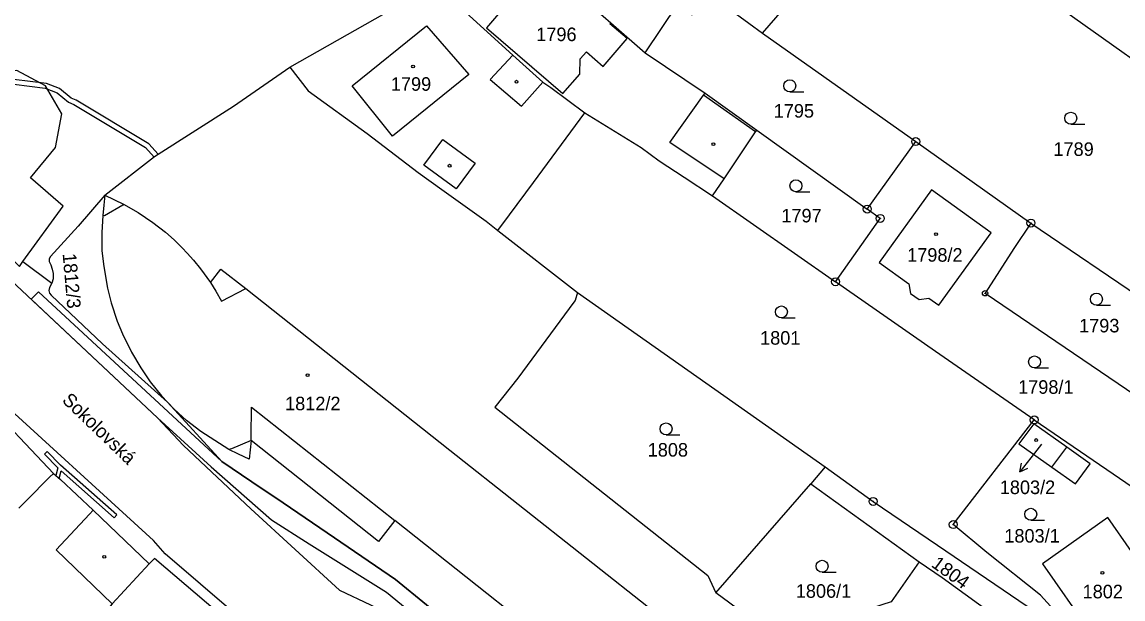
# Model space of a CAD drawing. Extents: x -644096 to -634268, y -1141430 to -1133463.
# Drawn here: x -638620.8 to -638482.7, y -1138869.5 to -1138797.1 of the extents above; entities that cross this region are included whole.
import ezdxf

# ---------------------------------------------------------------- set-up
doc = ezdxf.new("R2010")
doc.units = 0
for name, color, linetype in [('_CIVIL_CONSTRUCTION', 7, 'Continuous'), ('B_Hranice _3D', 7, 'Continuous'), ('M_Svah_Nasyp', 7, 'Continuous'), ('M_Svah_Zarez', 7, 'Continuous'), ('svrsek_osa_sjezdy', 7, 'Continuous'), ('svrsek_osa_terminal_VRT', 7, 'Continuous'), ('svrsek_osa_VRT', 7, 'Continuous'), ('svrsek_popisy_VRT', 7, 'Continuous'), ('terminal_VRT', 7, 'Continuous')]:
    doc.layers.add(name, color=color, linetype=linetype)

msp = doc.modelspace()

# ---------------------------------------------------------------- linework, layer by layer
at = {"layer": '_CIVIL_CONSTRUCTION'}
for centre, radius in [((-638508.66, -1138812.09), 0.5), ((-638508.66, -1138812.09), 0.0303), ((-638514.74, -1138820.55), 0.5), ((-638514.74, -1138820.55), 0.0303), ((-638513.11, -1138821.72), 0.5), ((-638513.11, -1138821.72), 0.0303), ((-638494.21, -1138822.31), 0.5), ((-638494.21, -1138822.31), 0.0303), ((-638518.73, -1138829.66), 0.5), ((-638518.73, -1138829.66), 0.0303), ((-638499.97, -1138831.11), 0.335), ((-638499.97, -1138831.11), 0.0203), ((-638493.8, -1138846.99), 0.5), ((-638493.8, -1138846.99), 0.0303), ((-638514.01, -1138857.22), 0.5), ((-638514.01, -1138857.22), 0.0303), ((-638503.96, -1138860.12), 0.5), ((-638503.96, -1138860.12), 0.0303)]:
    msp.add_circle(centre, radius, dxfattribs=at)
at = {"layer": 'B_Hranice _3D'}
for points in [[(-638621.81, -1138804.88), (-638617.88, -1138805.39), (-638616.36, -1138805.96), (-638614.94, -1138807.15), (-638614.26, -1138807.42), (-638605.27, -1138812.81), (-638604.21, -1138814.02), (-638604.14, -1138813.97), (-638603.72, -1138813.66), (-638604.89, -1138812.35), (-638614, -1138806.88), (-638614.62, -1138806.63), (-638616.06, -1138805.44), (-638617.72, -1138804.81), (-638621.79, -1138804.28)], [(-638566.16, -1138873.38), (-638573.94, -1138867), (-638581.59, -1138861.77), (-638588.04, -1138857.41), (-638591.83, -1138854.84), (-638591.96, -1138854.76), (-638595.7, -1138852.21), (-638618.7, -1138830.94), (-638619.64, -1138831.86), (-638618.18, -1138833.23), (-638603.78, -1138846.74), (-638597.05, -1138852.88), (-638589.49, -1138859.55), (-638584.74, -1138862.53), (-638575.06, -1138868.59), (-638567.08, -1138875.19)]]:
    msp.add_lwpolyline(points, dxfattribs=at)
msp.add_lwpolyline([(-638617.98, -1138851.31), (-638616.28, -1138853.02), (-638616.52, -1138853.98), (-638616.1, -1138854.36), (-638615.86, -1138853.4), (-638609.23, -1138859.27), (-638608.9, -1138858.9), (-638615.94, -1138852.66), (-638617.62, -1138850.96)], close=True, dxfattribs=at)
at = {"layer": 'M_Svah_Nasyp'}
for p, q in [((-638559.15, -1138793.89), (-638562.53, -1138797.83)), ((-638579.35, -1138805.11), (-638570.03, -1138797.58)), ((-638570.03, -1138797.58), (-638564.74, -1138803.67)), ((-638562.53, -1138797.83), (-638552.92, -1138806.05)), ((-638547.04, -1138797.33), (-638546.93, -1138797.2)), ((-638544.87, -1138799.17), (-638547.04, -1138797.33)), ((-638547.89, -1138802.66), (-638544.87, -1138799.17)), ((-638550.75, -1138801.72), (-638549.98, -1138800.81)), ((-638549.98, -1138800.81), (-638547.89, -1138802.66)), ((-638562.07, -1138804.28), (-638559.21, -1138801.26)), ((-638550.8, -1138803.61), (-638550.75, -1138801.72)), ((-638564.74, -1138803.67), (-638574.31, -1138811.41)), ((-638552.92, -1138806.05), (-638550.8, -1138803.61)), ((-638574.31, -1138811.41), (-638579.35, -1138805.11)), ((-638562.07, -1138804.28), (-638558.11, -1138807.63)), ((-638558.11, -1138807.63), (-638555.44, -1138804.63)), ((-638539.52, -1138812.19), (-638535.31, -1138806.25)), ((-638535.31, -1138806.25), (-638535.06, -1138806.02)), ((-638528.75, -1138810.86), (-638535.31, -1138806.25)), ((-638570.36, -1138815.04), (-638567.98, -1138811.81)), ((-638567.98, -1138811.81), (-638563.93, -1138814.79)), ((-638532.7, -1138816.75), (-638539.52, -1138812.19)), ((-638563.93, -1138814.79), (-638566.32, -1138818.01)), ((-638566.32, -1138818.01), (-638570.36, -1138815.04)), ((-638608.13, -1138820.08), (-638610.45, -1138821.38)), ((-638608.05, -1138819.92), (-638608.13, -1138820.08)), ((-638610.45, -1138821.38), (-638610.65, -1138821.37)), ((-638597.14, -1138829.78), (-638596.46, -1138830.86)), ((-638596.46, -1138830.86), (-638595.75, -1138832.1)), ((-638595.75, -1138832.1), (-638592.72, -1138830.53)), ((-638592.02, -1138849.06), (-638591.98, -1138845.4)), ((-638591.98, -1138845.4), (-638574, -1138859.6)), ((-638592.04, -1138849.56), (-638592.02, -1138849.06)), ((-638594.5, -1138850.62), (-638594.82, -1138850.7)), ((-638592.04, -1138849.56), (-638594.5, -1138850.62)), ((-638491.57, -1138852.94), (-638489.73, -1138850.42)), ((-638620.19, -1138857.07), (-638617.34, -1138854.2)), ((-638617.34, -1138854.2), (-638616.84, -1138853.7)), ((-638621.19, -1138858.08), (-638620.19, -1138857.07)), ((-638612.33, -1138858.8), (-638616.49, -1138863.3)), ((-638611.85, -1138858.3), (-638612.33, -1138858.8)), ((-638616.49, -1138863.3), (-638609.46, -1138870.07))]:
    msp.add_line(p, q, dxfattribs=at)
at = {"layer": 'M_Svah_Zarez'}
for centre in [(-638571.73, -1138802.67), (-638558.74, -1138804.57), (-638534.05, -1138812.41), (-638567.14, -1138815.11), (-638506.12, -1138823.69), (-638584.95, -1138841.38), (-638493.56, -1138849.52), (-638610.46, -1138864.17), (-638485.25, -1138866.17)]:
    msp.add_circle(centre, 0.175, dxfattribs=at)
at = {"layer": 'svrsek_osa_sjezdy'}
for p, q in [((-638524.46, -1138805.84), (-638522.71, -1138805.84)), ((-638489.21, -1138809.9), (-638487.46, -1138809.9)), ((-638523.69, -1138818.38), (-638521.94, -1138818.38)), ((-638485.99, -1138832.6), (-638484.24, -1138832.6)), ((-638525.52, -1138834.2), (-638523.77, -1138834.2)), ((-638493.76, -1138840.47), (-638492.01, -1138840.47)), ((-638539.99, -1138848.87), (-638538.24, -1138848.87)), ((-638494.24, -1138859.58), (-638492.49, -1138859.58)), ((-638520.41, -1138866.11), (-638518.66, -1138866.11))]:
    msp.add_line(p, q, dxfattribs=at)
for centre in [(-638524.46, -1138805.09), (-638489.21, -1138809.15), (-638523.69, -1138817.63), (-638485.99, -1138831.85), (-638525.52, -1138833.45), (-638493.76, -1138839.72), (-638539.99, -1138848.12), (-638494.24, -1138858.83), (-638520.41, -1138865.36)]:
    msp.add_circle(centre, 0.75, dxfattribs=at)
at = {"layer": 'svrsek_osa_terminal_VRT'}
msp.add_arc((-642050.26, -1145189.6), 8802.25, 41.413152, 75.317049, dxfattribs=at)
at = {"layer": 'svrsek_popisy_VRT'}
for p, q in [((-638492.88, -1138850.06), (-638493.75, -1138851.17)), ((-638493.75, -1138851.17), (-638495.6, -1138853.53)), ((-638495.6, -1138853.53), (-638495.38, -1138852.44)), ((-638495.6, -1138853.53), (-638494.59, -1138853.05))]:
    msp.add_line(p, q, dxfattribs=at)
at = {"layer": 'terminal_VRT'}
for p, q in [((-638587.19, -1138802.76), (-638568.46, -1138792.11)), ((-638527.88, -1138798.5), (-638523.43, -1138793.31)), ((-638527.88, -1138798.5), (-638508.66, -1138812.09)), ((-638528.6, -1138810.64), (-638514.74, -1138820.55)), ((-638514.74, -1138820.55), (-638508.66, -1138812.09)), ((-638508.66, -1138812.09), (-638494.21, -1138822.31)), ((-638534.14, -1138818.89), (-638518.73, -1138829.66)), ((-638494.21, -1138822.31), (-638472.98, -1138836.73)), ((-638561.09, -1138823.23), (-638551.1, -1138831.02)), ((-638620.67, -1138827.13), (-638617.05, -1138829.86)), ((-638551.1, -1138831.02), (-638520.03, -1138852.89)), ((-638520.03, -1138852.89), (-638521.81, -1138855)), ((-638533.73, -1138868.7), (-638521.81, -1138855)), ((-638521.81, -1138855), (-638508.22, -1138864.79)), ((-638526.04, -1138874.36), (-638533.73, -1138868.7))]:
    msp.add_line(p, q, dxfattribs=at)
for points in [[(-638555.36, -1138785.69), (-638551.2, -1138792.05), (-638552.05, -1138792.75), (-638550.7, -1138793.98), (-638548.85, -1138795.53), (-638546.93, -1138797.2), (-638542.62, -1138800.95)], [(-638568.46, -1138792.11), (-638566.5, -1138794.65), (-638559.21, -1138801.26), (-638555.44, -1138804.63), (-638554.46, -1138805.29), (-638550.19, -1138808.46)], [(-638471, -1138809.56), (-638474.34, -1138806.84), (-638489.99, -1138795.71), (-638495.3, -1138791.99)], [(-638542.62, -1138800.95), (-638538.5, -1138794.84), (-638536.73, -1138796.18), (-638534.86, -1138793.34)], [(-638534.86, -1138793.34), (-638529.6, -1138797.24), (-638527.88, -1138798.5)], [(-638542.62, -1138800.95), (-638535.06, -1138806.02), (-638528.6, -1138810.64)], [(-638620.67, -1138827.13), (-638615.62, -1138820.17), (-638619.73, -1138816.62), (-638616.59, -1138812.84), (-638615.77, -1138808.61), (-638617.85, -1138805.11), (-638621.44, -1138803.16), (-638625.49, -1138803.23), (-638630.33, -1138804.5), (-638633.55, -1138806.93)], [(-638610.38, -1138818.79), (-638604.14, -1138813.97), (-638594.24, -1138807.65), (-638587.19, -1138802.76)], [(-638587.19, -1138802.76), (-638584.87, -1138805.73), (-638577.5, -1138811.09), (-638571.09, -1138815.96), (-638568.1, -1138818.09), (-638562.56, -1138822.08), (-638561.09, -1138823.23)], [(-638633.55, -1138806.93), (-638632.13, -1138808.42), (-638633.29, -1138811.24), (-638632.83, -1138815.38), (-638629.66, -1138819.47), (-638621.11, -1138827.74), (-638620.67, -1138827.13)], [(-638561.09, -1138823.23), (-638559.64, -1138821.29), (-638556.61, -1138817.23), (-638550.19, -1138808.46)], [(-638550.19, -1138808.46), (-638543.09, -1138812.82), (-638540.86, -1138814.51), (-638537.71, -1138816.53), (-638534.14, -1138818.89)], [(-638534.14, -1138818.89), (-638532.7, -1138816.75), (-638528.75, -1138810.86), (-638528.6, -1138810.64)], [(-638610.38, -1138818.79), (-638613.73, -1138822.69), (-638617.22, -1138826.49), (-638617.39, -1138826.79), (-638617.37, -1138827.11), (-638617.18, -1138827.55), (-638616.99, -1138828.09), (-638616.88, -1138828.65), (-638616.87, -1138829.28), (-638617.05, -1138829.86)], [(-638610.38, -1138818.79), (-638610.51, -1138820.05), (-638610.65, -1138821.37), (-638610.77, -1138823.47), (-638610.75, -1138825.77), (-638610.53, -1138827.76), (-638610.07, -1138830.47), (-638609.61, -1138832.31), (-638608.83, -1138834.62), (-638608.19, -1138836.18), (-638607.05, -1138838.5), (-638605.88, -1138840.48), (-638604.69, -1138842.2), (-638603.28, -1138843.97), (-638602.52, -1138844.77)], [(-638610.38, -1138818.79), (-638608.05, -1138819.92), (-638606.19, -1138820.97), (-638604.36, -1138822.22), (-638602.78, -1138823.46), (-638601.7, -1138824.4), (-638600.68, -1138825.43), (-638600.08, -1138826.06), (-638599.25, -1138826.97), (-638598.39, -1138828.04), (-638597.14, -1138829.78), (-638595.83, -1138828.08), (-638592.72, -1138830.53), (-638567.1, -1138850.78), (-638541.41, -1138871.12)], [(-638509.54, -1138829.91), (-638509.32, -1138831.13), (-638508.24, -1138831.91), (-638507.03, -1138831.71), (-638505.75, -1138832.62), (-638499.22, -1138823.54), (-638506.67, -1138818.13), (-638513.24, -1138827.27), (-638509.54, -1138829.91)], [(-638632.01, -1138819.93), (-638621.48, -1138830.13), (-638603.78, -1138846.74), (-638600.51, -1138850.22), (-638592.06, -1138858.17), (-638580.96, -1138868.36), (-638577.08, -1138870.19), (-638569.87, -1138873.64), (-638569.07, -1138874.23), (-638558.84, -1138881.99), (-638546.57, -1138893.5), (-638537.45, -1138902), (-638532.7, -1138905.38)], [(-638518.73, -1138829.66), (-638513.11, -1138821.72), (-638514.74, -1138820.55)], [(-638494.21, -1138822.31), (-638496.37, -1138825.48), (-638499.97, -1138831.11), (-638478.83, -1138845.46)], [(-638617.05, -1138829.86), (-638617.32, -1138830.38), (-638617.42, -1138830.75), (-638617.35, -1138831.09), (-638617.14, -1138831.36), (-638610.68, -1138837.45), (-638602.52, -1138844.77)], [(-638493.8, -1138846.99), (-638506.18, -1138838.43), (-638518.73, -1138829.66)], [(-638551.1, -1138831.02), (-638551.39, -1138832.02), (-638551.56, -1138832.23), (-638558.56, -1138841.75), (-638561.45, -1138845.39), (-638534.74, -1138866.51), (-638533.73, -1138868.7)], [(-638499.67, -1138936.69), (-638501.6, -1138935.72), (-638506.23, -1138933.9), (-638508.11, -1138933.2), (-638508.91, -1138932.61), (-638520.01, -1138925.8), (-638520.93, -1138925.35), (-638527.65, -1138918.97), (-638529.74, -1138917.01), (-638533.36, -1138913.6), (-638534.21, -1138912.89), (-638536.6, -1138911.11), (-638539.87, -1138908.77), (-638546.4, -1138904.14), (-638552.07, -1138900.02), (-638559.27, -1138894.47), (-638575.13, -1138882.12), (-638585.64, -1138873.84), (-638589.23, -1138875.45), (-638602.82, -1138863.8), (-638604.3, -1138862.11), (-638625.1, -1138843.12)], [(-638626.03, -1138844.02), (-638616.84, -1138853.7), (-638615.96, -1138854.48), (-638611.85, -1138858.3), (-638604.82, -1138865.05)], [(-638548.31, -1138880.02), (-638574, -1138859.6), (-638576.08, -1138862.26), (-638592.04, -1138849.56), (-638592.3, -1138851.92), (-638593.62, -1138851.3), (-638594.82, -1138850.7), (-638598.36, -1138848.45), (-638600.15, -1138847.07), (-638601.7, -1138845.63), (-638602.52, -1138844.77)], [(-638602.52, -1138844.77), (-638595.7, -1138852.21), (-638591.96, -1138854.76), (-638588.04, -1138857.41), (-638581.59, -1138861.77), (-638573.94, -1138867), (-638566.16, -1138873.38), (-638558.44, -1138879.74), (-638543.77, -1138893.37), (-638541.54, -1138895.11)], [(-638485.6, -1138877.13), (-638493, -1138869), (-638499.73, -1138863.61), (-638503.96, -1138860.12), (-638493.8, -1138846.99)], [(-638489.73, -1138850.42), (-638493.85, -1138847.49), (-638495.74, -1138850.01), (-638491.57, -1138852.94), (-638488.63, -1138855.01), (-638486.8, -1138852.5), (-638489.73, -1138850.42)], [(-638493.8, -1138846.99), (-638469.9, -1138863.35), (-638468, -1138864.65)], [(-638520.03, -1138852.89), (-638514.01, -1138857.22), (-638505.94, -1138862.72), (-638494.7, -1138870.37), (-638486.75, -1138877.97)], [(-638483.15, -1138870.91), (-638482.37, -1138872.03), (-638477.84, -1138868.87), (-638478.61, -1138867.75), (-638484.55, -1138859.25), (-638492.77, -1138865.04), (-638486.86, -1138873.5), (-638483.15, -1138870.91)], [(-638589.98, -1138876.48), (-638604.16, -1138864.39), (-638604.82, -1138865.05)], [(-638604.82, -1138865.05), (-638609.46, -1138870.07), (-638611.88, -1138872.96), (-638617.71, -1138879.93), (-638621.74, -1138884.75), (-638624.59, -1138887.81)], [(-638508.22, -1138864.79), (-638511.73, -1138869.8), (-638514.2, -1138870.62), (-638511.65, -1138873.99), (-638508.69, -1138876.18), (-638512.91, -1138879.43), (-638508.16, -1138885.35)], [(-638508.22, -1138864.79), (-638505.35, -1138866.78), (-638500.77, -1138870.06), (-638498.65, -1138871.58)]]:
    msp.add_lwpolyline(points, dxfattribs=at)

# ---------------------------------------------------------------- texts
at = {"layer": 'svrsek_osa_VRT'}
for s, p in [('1796', (-638556.27, -1138799.48)), ('1799', (-638574.51, -1138805.71)), ('1795', (-638526.48, -1138809.08)), ('1789', (-638491.39, -1138813.88)), ('1797', (-638525.52, -1138822.22)), ('1798/2', (-638509.74, -1138827.15)), ('1793', (-638488.17, -1138836.02)), ('1801', (-638528.19, -1138837.56)), ('1798/1', (-638495.82, -1138843.72)), ('1812/2', (-638587.78, -1138845.79)), ('1808', (-638542.29, -1138851.6)), ('1803/2', (-638498.12, -1138856.3)), ('1803/1', (-638497.55, -1138862.39)), ('1806/1', (-638523.71, -1138869.31)), ('1802', (-638487.73, -1138869.38))]:
    msp.add_text(s, height=1.7, dxfattribs=at).set_placement(p)
for s, rotation, p in [('1812/3', 275, (-638615.69, -1138826.16)), ('1804', 324, (-638506.82, -1138865.33))]:
    msp.add_text(s, height=1.7, rotation=rotation, dxfattribs=at).set_placement(p)
at = {"layer": 'svrsek_popisy_VRT'}
msp.add_text('Sokolovská', height=1.7, rotation=316, dxfattribs=at).set_placement((-638615.86, -1138844.65))

doc.saveas('drawing.dxf')
